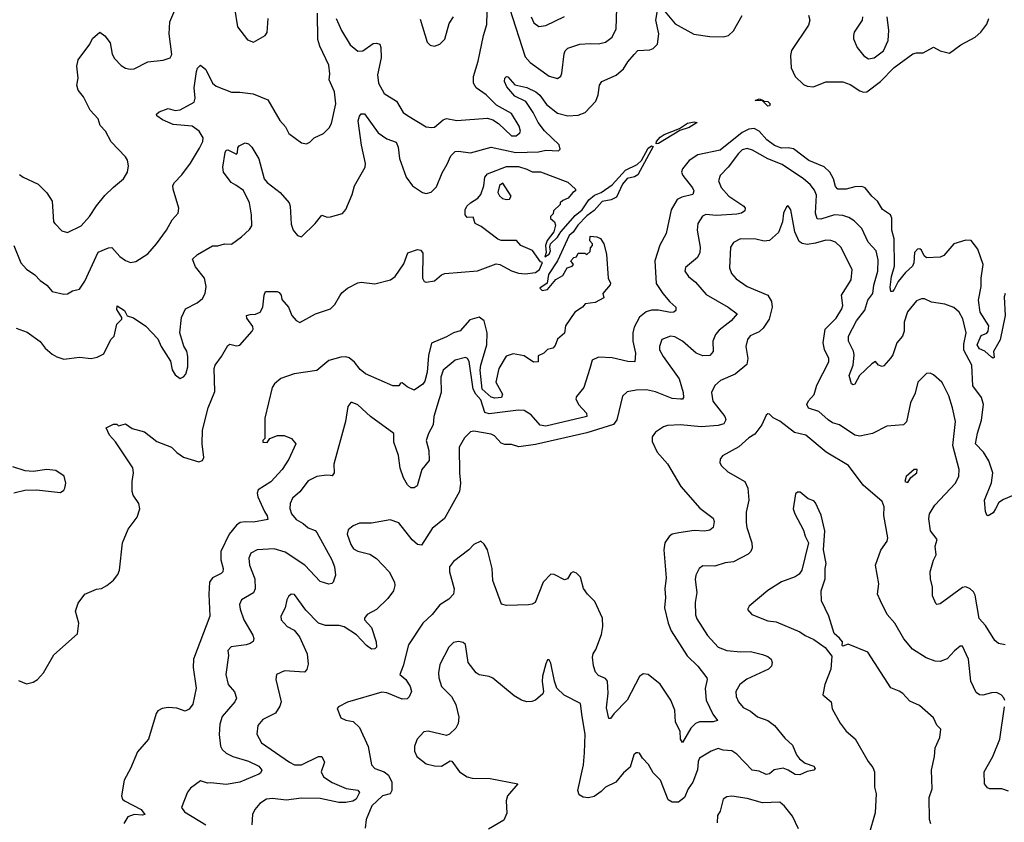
# Model space of a CAD drawing. Extents: x 2133461 to 2293071, y 753526 to 916327.
# Tile 267 of 459: x 2216776 to 2222540, y 854149 to 858847. Entities that reach past the tile are written whole.
import ezdxf

# ---------------------------------------------------------------- set-up
doc = ezdxf.new("R2010")
doc.units = 0

msp = doc.modelspace()

# ---------------------------------------------------------------- linework, layer by layer
at = {"layer": '0CON10XD'}
for points in [[(2216741.1, 857525), (2216783.2, 857423.2), (2216815, 857388), (2216864.3, 857354.3), (2216895, 857321.2), (2216935, 857293.3), (2216965, 857256.7), (2217035, 857241.2), (2217055, 857243.3), (2217085, 857261.2), (2217125, 857270), (2217156.7, 857316.7), (2217235, 857487.1), (2217295, 857511.4), (2217315, 857513.8), (2217361.1, 857461.1), (2217395, 857437.5), (2217425, 857425.6), (2217455, 857431.4), (2217525, 857476.7), (2217576.7, 857535), (2217634.3, 857615), (2217668, 857675), (2217702.5, 857715), (2217706.9, 857745), (2217674.4, 857854.4), (2217672.9, 857877.1), (2217681.2, 857895), (2217725, 857940), (2217775, 858008), (2217828.1, 858095), (2217847.1, 858135), (2217850, 858155), (2217825.5, 858195), (2217785.6, 858225), (2217674.7, 858234.7), (2217611.8, 858261.8), (2217579.2, 858285), (2217577.5, 858295), (2217591.5, 858308.5), (2217645, 858327.3), (2217685, 858316.5), (2217715, 858320), (2217798, 858365), (2217802.9, 858387.1), (2217797.6, 858447.6), (2217810.5, 858545), (2217816.5, 858563.5), (2217835, 858582), (2217865.3, 858555.3), (2217904.5, 858475), (2217925, 858459.1), (2218015, 858422.7), (2218065, 858423.5), (2218142.7, 858412.7), (2218227.6, 858377.6), (2218298.3, 858258.3), (2218330.9, 858220.9), (2218350.9, 858180.9), (2218425, 858126.2), (2218455, 858120), (2218475, 858130), (2218500, 858155), (2218555, 858181.2), (2218587.5, 858215), (2218600.6, 858239.4), (2218626.9, 858355), (2218619.5, 858425), (2218588.2, 858495), (2218590.8, 858530.8), (2218585, 858582), (2218532.1, 858692.1), (2218521.7, 858731.7), (2218520, 858885)], [(2216775, 857940.8), (2216795, 857925.8), (2216884.4, 857884.4), (2216935, 857833.3), (2216966.2, 857785), (2216974, 857665), (2216981.2, 857655), (2217022.1, 857612.1), (2217055, 857602), (2217135, 857641.4), (2217184.2, 857695), (2217225, 857757.5), (2217275, 857817.5), (2217325, 857868), (2217384.3, 857915.7), (2217407.5, 857955), (2217412.3, 857992.3), (2217406, 858025), (2217394.2, 858044.2), (2217311.7, 858131.7), (2217277.5, 858195), (2217247.3, 858227.3), (2217235, 858266.2), (2217187.9, 858317.9), (2217148.8, 858395), (2217117.5, 858435), (2217110, 858465), (2217117.5, 858505), (2217110, 858575), (2217118.3, 858611.7), (2217186.6, 858703.4), (2217201.7, 858738.3), (2217245, 858773.8), (2217275, 858752), (2217305, 858711.2), (2217317.8, 858645), (2217330.2, 858620.2), (2217369.8, 858579.8), (2217395, 858564.5), (2217421.7, 858558.3), (2217445, 858560.6), (2217525, 858601.4), (2217615, 858610), (2217645, 858620), (2217655.7, 858624.3), (2217665.6, 858644.4), (2217651.1, 858765), (2217654.6, 858835), (2217695, 858930.8)], [(2218040.6, 857879.4), (2218013.8, 857895), (2217968, 857955), (2217965.7, 857985), (2217979.4, 858070.6), (2217985, 858083.3), (2217995, 858086), (2218045, 858060), (2218051.2, 858068.8), (2218052.5, 858097.5), (2218060.8, 858109.2), (2218095, 858126.2), (2218115, 858120.8), (2218135, 858102), (2218175, 858033.1), (2218206.6, 857915), (2218224.1, 857894.1), (2218301.1, 857835), (2218352.5, 857775), (2218358.9, 857755), (2218365, 857650), (2218375.8, 857615), (2218401.2, 857585), (2218425, 857576.2), (2218506.2, 857655), (2218545, 857703.3), (2218575, 857691.2), (2218595, 857694), (2218665, 857713.3), (2218684.1, 857735.9), (2218722.5, 857825), (2218736, 857875), (2218798, 857985), (2218799.2, 858005), (2218776.2, 858113.8), (2218757.8, 858255), (2218765, 858282.9), (2218775, 858295.7), (2218795, 858296.7), (2218875, 858185.3), (2218925, 858150), (2218980.4, 858130.4), (2218991.5, 858101.5), (2218998.2, 858035), (2219039.1, 857925), (2219076.2, 857875), (2219134.4, 857835), (2219155, 857830.4), (2219185, 857837.5), (2219215, 857868.1), (2219248.3, 857951.7), (2219278.8, 858001.2), (2219299.7, 858050.3), (2219325, 858076.2), (2219345, 858078.4), (2219415, 858068), (2219535, 858100.4), (2219680.8, 858070.8), (2219813.8, 858073.8), (2219855, 858084.2), (2219929.6, 858080.4), (2219939.5, 858090.5), (2219934.5, 858115), (2219847.1, 858197.1), (2219811.8, 858245), (2219780.9, 858305), (2219738.3, 858368.3), (2219675, 858400.5), (2219628.2, 858455), (2219613.4, 858485), (2219615.8, 858505), (2219625, 858514.2), (2219632.5, 858512.5), (2219675, 858466.7), (2219745, 858450), (2219797.1, 858425), (2219820.5, 858405), (2219860.5, 858350.5), (2219925, 858300), (2219985, 858285.5), (2220045, 858288.9), (2220085.4, 858304.6), (2220148.7, 858371.3), (2220163, 858407), (2220170, 858465), (2220183.7, 858486.3), (2220267.1, 858522.9), (2220310.2, 858559.8), (2220335, 858600.8), (2220373, 858643), (2220395, 858667.1), (2220465, 858671.9), (2220485, 858678.6), (2220510, 858705), (2220516.9, 858765), (2220499.5, 858845), (2220509.5, 858900.5)], [(2218033.5, 858915), (2218050, 858805), (2218109.5, 858729.5), (2218145, 858716.7), (2218212.5, 858755), (2218225, 858772.5), (2218230, 858855)], [(2218628.9, 858855), (2218658.9, 858785), (2218710.3, 858700.3), (2218755, 858663.1), (2218785, 858665.4), (2218845, 858707.5), (2218865, 858710.6), (2218884.3, 858704.3), (2218890.8, 858685), (2218892.7, 858625), (2218870.9, 858525), (2218875.3, 858475.3), (2218910, 858415), (2218980.9, 858370.9), (2219020, 858305), (2219045.8, 858285.8), (2219155, 858221.2), (2219186.1, 858216.1), (2219205, 858219.2), (2219255, 858260.8), (2219275, 858269.2), (2219335, 858258), (2219515, 858270.8), (2219545, 858261.8), (2219579.1, 858239.1), (2219655, 858168.2), (2219682.2, 858167.8), (2219704, 858185), (2219706.9, 858195), (2219699.1, 858225), (2219655, 858298.9), (2219566.6, 858346.6), (2219507.5, 858407.5), (2219448.6, 858448.6), (2219433.3, 858475), (2219432.7, 858515), (2219460, 858605), (2219490.9, 858755), (2219510.7, 858819.3), (2219511.8, 858891.8)], [(2219642.2, 858915), (2219735, 858630), (2219765, 858597.3), (2219875, 858516.9), (2219925, 858504), (2219943, 858517), (2219950, 858535), (2219963.1, 858646.9), (2219969.5, 858665), (2219985, 858681.1), (2220055, 858704.5), (2220115, 858707.3), (2220165, 858705.6), (2220205, 858715.7), (2220244.5, 858745.5), (2220266.7, 858793.3), (2220272.2, 858915)], [(2220545, 858905.6), (2220613.6, 858823.6), (2220722, 858762), (2220815, 858750), (2220895, 858747.5), (2220925, 858755.7), (2220955, 858782), (2221005, 858872)], [(2219120, 858850), (2219162, 858715), (2219178.8, 858698.8), (2219205, 858692), (2219235, 858703.8), (2219265, 858733.3), (2219290, 858825), (2219314.4, 858865)], [(2219769.3, 858865), (2219785, 858830), (2219815, 858807.1), (2219855, 858814.4), (2219965, 858865.6)], [(2221393, 858873), (2221402, 858845), (2221393.5, 858815), (2221295, 858668), (2221288.2, 858638.2), (2221291.9, 858565), (2221315, 858514.3), (2221365, 858468.1), (2221385, 858457.5), (2221423.3, 858455), (2221494.6, 858484.6), (2221595, 858482.9), (2221637.3, 858467.3), (2221695, 858431.5), (2221715, 858424), (2221735, 858426), (2221815, 858486.5), (2221895, 858568.2), (2222005, 858646.9), (2222025, 858654.4), (2222065, 858654.3), (2222125, 858687.1), (2222165, 858664.3), (2222219.3, 858650.7), (2222285, 858700.8), (2222369.2, 858745), (2222402, 858775), (2222438.3, 858821.7), (2222450, 858855)], [(2221710, 858865), (2221707.1, 858845), (2221661.2, 858775), (2221656.7, 858755), (2221657.5, 858735), (2221679.2, 858685), (2221718, 858635), (2221745, 858619.2), (2221778.8, 858625), (2221832.5, 858665), (2221859.4, 858725), (2221864.4, 858785), (2221853.6, 858865)], [(2221155, 858341.2), (2221125, 858372.5), (2221081.2, 858375), (2221105, 858383.3), (2221130, 858375), (2221130, 858370), (2221155, 858368.1), (2221170, 858355), (2221165, 858343.8), (2221155, 858341.2)], [(2220501.4, 858121.4), (2220504.4, 858135), (2220525, 858159.4), (2220548, 858175), (2220638.6, 858211.4), (2220685, 858242.2), (2220725, 858248.9), (2220742.5, 858245), (2220695, 858215.6), (2220640.3, 858199.7), (2220515, 858123.5), (2220501.4, 858121.4)], [(2221882.2, 857685), (2221872.9, 857705), (2221826.1, 857736.1), (2221796.9, 857785), (2221763.7, 857813.7), (2221725, 857863.6), (2221705, 857870.4), (2221665, 857868.9), (2221614.7, 857855.3), (2221565, 857855.6), (2221551.4, 857871.4), (2221539.7, 857915), (2221519.3, 857955), (2221485.8, 857985.8), (2221395, 858024.1), (2221305, 858090.6), (2221275, 858097.2), (2221235, 858095.3), (2221195, 858110.4), (2221149.3, 858145), (2221104.5, 858195), (2221075, 858210.6), (2221045, 858206.7), (2221005, 858186.2), (2220877, 858083), (2220745, 858055.5), (2220695, 858022.5), (2220655.5, 857975), (2220649.5, 857955), (2220657.3, 857935), (2220713.6, 857863.6), (2220721.8, 857845), (2220715.6, 857825), (2220651.9, 857808.1), (2220625.4, 857794.6), (2220588.9, 857735), (2220559.4, 857595), (2220523.1, 857526.9), (2220494, 857436), (2220502.7, 857302.7), (2220540.6, 857245), (2220582.5, 857195), (2220617.1, 857165), (2220617.5, 857145), (2220605, 857134.4), (2220586.5, 857133.5), (2220515, 857147.2), (2220475, 857148), (2220443.1, 857136.9), (2220404, 857106), (2220373.2, 857046.8), (2220365.3, 857015), (2220364.7, 856965), (2220380, 856895), (2220376, 856844), (2220335, 856845.7), (2220245, 856867.2), (2220165, 856871.8), (2220127.5, 856855), (2220113.5, 856805), (2220078.6, 856695), (2220035, 856640.8), (2220031.4, 856628.6), (2220047.7, 856595), (2220094.6, 856545), (2220095.4, 856525), (2219855, 856468.6), (2219822.9, 856472.9), (2219770, 856535), (2219729.5, 856559.5), (2219695, 856560.8), (2219525, 856541), (2219498, 856548), (2219475, 856621.4), (2219445.2, 856655.2), (2219430.5, 856685), (2219406.4, 856846.4), (2219397.8, 856865), (2219385, 856870.9), (2219324.3, 856855), (2219255.4, 856795), (2219242, 856755), (2219242.5, 856665), (2219231.8, 856628.2), (2219200, 856525), (2219196.1, 856475), (2219168.9, 856425), (2219156.2, 856385), (2219171.5, 856325), (2219173.1, 856266.9), (2219130, 856215), (2219102, 856118), (2219085, 856106.7), (2219065, 856106.2), (2219046.2, 856125), (2219023.1, 856165), (2219002.4, 856222.4), (2218993.4, 856296.6), (2218965.5, 856375), (2218966.2, 856425), (2218829.2, 856525), (2218755, 856592.5), (2218723, 856607), (2218713.6, 856606.4), (2218695.9, 856584.1), (2218682.2, 856495), (2218614.5, 856245.5), (2218616, 856194), (2218605, 856177.5), (2218595, 856178.8), (2218571.2, 856181.2), (2218515, 856172.7), (2218465, 856147.8), (2218415, 856084.4), (2218373.5, 856046.5), (2218359.2, 856015), (2218356.7, 855986.7), (2218366.2, 855955), (2218395, 855920.9), (2218435, 855899.2), (2218465, 855873.8), (2218505, 855857.9), (2218515, 855845.7), (2218603.5, 855685), (2218617.8, 855645), (2218624.4, 855595), (2218610.8, 855555), (2218603.1, 855546.9), (2218585, 855542.9), (2218535, 855559.4), (2218444.7, 855654.7), (2218330.7, 855730.7), (2218265, 855749.5), (2218165.6, 855744.4), (2218128.8, 855725), (2218116.9, 855695), (2218120.5, 855655), (2218151.5, 855575), (2218154.4, 855515), (2218145, 855492.9), (2218075, 855450.6), (2218062.7, 855425), (2218066.3, 855396.3), (2218087.3, 855335), (2218140, 855245), (2218145.6, 855225), (2218141.8, 855208.2), (2218125, 855195.5), (2218101.3, 855188.7), (2218013.6, 855176.4), (2217993.8, 855155), (2217998, 855125), (2217981.5, 855015), (2217995.7, 854955), (2218033.2, 854913.2), (2218044.3, 854875), (2218034.4, 854855), (2217961.3, 854768.7), (2217947.4, 854722.6), (2217943, 854663), (2217950.9, 854595), (2217961.5, 854575), (2217983.6, 854553.6), (2218023.7, 854533.6), (2218115, 854507.3), (2218175, 854476.9), (2218193.1, 854455), (2218185, 854437.5), (2218175, 854430.9), (2218065, 854384.6), (2217985, 854370.5), (2217895, 854380), (2217875, 854378.6), (2217835, 854392.2), (2217775, 854348.4), (2217758.4, 854325), (2217722.2, 854235), (2217741.2, 854211.2), (2217865, 854134.5)], [(2217225, 855514.4), (2217255, 855518.1), (2217286, 855535), (2217325, 855567.1), (2217350.6, 855599.4), (2217359.1, 855625), (2217376.7, 855785), (2217410, 855865), (2217463.1, 855935), (2217478.9, 855985), (2217473.1, 856015), (2217440, 856065), (2217434.4, 856085), (2217434.5, 856145), (2217442.5, 856195), (2217437.8, 856225), (2217337.1, 856377.1), (2217300.6, 856415), (2217282.5, 856457.5), (2217325, 856480), (2217345, 856480), (2217355, 856470), (2217395, 856482.5), (2217434.1, 856454.1), (2217505.7, 856435.7), (2217578.8, 856378.8), (2217665, 856345.6), (2217695, 856314), (2217735, 856286.2), (2217825, 856258.8), (2217845, 856266.7), (2217852.9, 856285), (2217844.8, 856364.8), (2217846, 856445), (2217878.8, 856575), (2217918.6, 856671.4), (2217914.7, 856805), (2217919.3, 856825), (2217957.7, 856875), (2217995, 856940.8), (2218005, 856948.1), (2218045, 856937.8), (2218065, 856941.2), (2218137.1, 857025), (2218142.9, 857035), (2218140.9, 857050.9), (2218105, 857100), (2218104, 857115), (2218125, 857122.5), (2218156.7, 857123.3), (2218184.3, 857135.7), (2218198.6, 857165), (2218206, 857235), (2218215, 857256.7), (2218283, 857257), (2218295, 857250), (2218305.8, 857235), (2218310.3, 857210.3), (2218348.5, 857165), (2218369.4, 857115), (2218395, 857085.7), (2218415, 857074.5), (2218507.5, 857125), (2218595.3, 857154.7), (2218620.1, 857179.9), (2218649.5, 857230.5), (2218660.7, 857249.3), (2218695, 857275.5), (2218755, 857306.7), (2218775, 857310.6), (2218855, 857302), (2218946.1, 857323.9), (2218973.3, 857345), (2219025, 857418.8), (2219047.9, 857482.1), (2219105, 857502.5), (2219125, 857497.5), (2219135, 857480), (2219133.1, 857335), (2219143.8, 857315), (2219155, 857310.8), (2219205, 857318.6), (2219245, 857353.8), (2219265, 857362.2), (2219455, 857377.6), (2219565, 857418.5), (2219586, 857415), (2219655, 857376.7), (2219695, 857363.8), (2219735, 857359.2), (2219795, 857366.7), (2219818, 857385), (2219837, 857427), (2219825, 857430), (2219776.9, 857496.9), (2219708.8, 857525), (2219683.9, 857553.9), (2219595.3, 857554.7), (2219575, 857561.8), (2219477.5, 857637.5), (2219441.2, 857655), (2219431.2, 857691.2), (2219395, 857690), (2219382.9, 857705), (2219384.2, 857735), (2219394.2, 857755.8), (2219415, 857776), (2219458.1, 857801.9), (2219476.2, 857825), (2219493.3, 857875), (2219498.8, 857925), (2219513.8, 857945), (2219625, 857987.5), (2219695, 857987.5), (2219745, 857972.9), (2219775, 857956.7), (2219825, 857957.5), (2219985, 857896.2), (2220030, 857855), (2220030, 857845), (2220013.6, 857836.4), (2219986.4, 857803.6), (2219955, 857790), (2219940, 857775), (2219940, 857765), (2219901.7, 857728.3), (2219898.3, 857711.7), (2219882.5, 857695), (2219883.6, 857683.6), (2219907.5, 857665), (2219912.5, 857645), (2219902.5, 857605), (2219863.3, 857555), (2219853.9, 857526.1), (2219857.5, 857485), (2219850, 857460), (2219875.8, 857475), (2219883.3, 857495), (2219878.8, 857515), (2219882.5, 857535), (2219925, 857574.3), (2219942.9, 857605), (2220028.1, 857701.9), (2220068.9, 857735), (2220107.6, 857792.4), (2220140.2, 857819.8), (2220180, 857835), (2220245, 857880.4), (2220322.6, 857967.4), (2220389.9, 858000.1), (2220416.3, 858023.7), (2220455.8, 858095), (2220475, 858109.2), (2220483.3, 858105), (2220395, 857939.5), (2220375, 857927.5), (2220331.9, 857918.1), (2220304.4, 857885), (2220270.5, 857809.5), (2220238, 857792), (2220185, 857784), (2220139.5, 857730.5), (2220095, 857700), (2220042.5, 857645), (2220016.4, 857603.6), (2219991.8, 857585), (2219925, 857436.2), (2219871.4, 857355), (2219864.3, 857305.7), (2219820, 857275), (2219835, 857262.5), (2219865, 857267.5), (2219913.6, 857326.4), (2219955, 857350), (2219980, 857395), (2220010, 857405), (2220017.5, 857415), (2220002.5, 857435), (2220020, 857455), (2220035, 857460), (2220045, 857480), (2220085, 857480), (2220095, 857472.5), (2220115, 857490), (2220118.3, 857511.7), (2220130, 857525), (2220130, 857535), (2220113, 857553), (2220115, 857580), (2220153.9, 857576.1), (2220175, 857565.8), (2220196.2, 857535), (2220211.2, 857475), (2220220, 857335), (2220233.8, 857305), (2220233.3, 857295), (2220190, 857245), (2220195, 857220), (2220145, 857192), (2220086.4, 857183.6), (2220070, 857165), (2220026, 857135), (2219971.4, 857055), (2219965, 857012.5), (2219925, 856977.5), (2219910.7, 856939.3), (2219897.5, 856925), (2219865, 856916.2), (2219844.1, 856895.9), (2219810.7, 856879.3), (2219810, 856845), (2219783, 856843), (2219728.8, 856878.8), (2219665, 856890.9), (2219622.8, 856877.2), (2219580, 856805), (2219562.5, 856725), (2219602.5, 856655), (2219596.7, 856635), (2219557.7, 856632.3), (2219535, 856637.5), (2219482.8, 856685), (2219471.9, 856795), (2219475.5, 856825.5), (2219510, 856945), (2219511.8, 857015), (2219495, 857084), (2219465, 857106.2), (2219410, 857090), (2219355, 857025.8), (2219315, 857014.4), (2219275, 856990.5), (2219187, 856953), (2219168.2, 856881.8), (2219160.2, 856785), (2219148.2, 856731.8), (2219135, 856714.4), (2219085, 856678.8), (2219045, 856697.5), (2219015, 856722.5), (2219005, 856720), (2218995, 856703.3), (2218960, 856705), (2218799.2, 856775), (2218769.8, 856799.8), (2218735, 856842.1), (2218705, 856867.3), (2218685, 856873.5), (2218655, 856871.6), (2218585, 856853.3), (2218515, 856794.3), (2218382.5, 856775), (2218305, 856748), (2218266.7, 856715), (2218253.3, 856695), (2218210, 856515), (2218210, 856395), (2218200, 856385), (2218200, 856375), (2218225, 856372.5), (2218240, 856395), (2218285, 856413.3), (2218323, 856413), (2218367.5, 856395), (2218392.5, 856365), (2218350.6, 856275), (2218312.9, 856215), (2218245, 856141.4), (2218171.4, 856095), (2218166.7, 856075), (2218170, 856055), (2218208.2, 855968.2), (2218225, 855943.8), (2218228.5, 855921.5), (2218144, 855906), (2218095, 855907.8), (2218066.6, 855903.4), (2218045, 855888.4), (2218002.7, 855835), (2217952.9, 855735), (2217952.5, 855685), (2217966.3, 855635), (2217964.3, 855615.7), (2217955.3, 855604.8), (2217905, 855580.6), (2217886.5, 855555), (2217882.9, 855485), (2217889.4, 855355), (2217793.2, 855105), (2217791.5, 855055), (2217808.5, 854935), (2217788.5, 854841.5), (2217768.3, 854811.7), (2217745, 854800.5), (2217695, 854817.7), (2217645, 854820.9), (2217610, 854815), (2217585, 854802.5), (2217575, 854786.7), (2217530.4, 854635), (2217465, 854561.4), (2217425, 854463.3), (2217387.5, 854395), (2217371.2, 854305), (2217378, 854285), (2217389.2, 854275), (2217486.7, 854225), (2217509.2, 854195), (2217495, 854190.5), (2217445, 854195.5), (2217409.1, 854180.9), (2217385, 854142.5)], [(2222595, 856064.4), (2222535, 856039.6), (2222508.7, 856021.3), (2222488.8, 855985), (2222475, 855960.8), (2222445, 855942.5), (2222436.7, 855946.7), (2222429.2, 855969.2), (2222423.5, 856035), (2222465.9, 856135.9), (2222472, 856195), (2222448.6, 856265), (2222418.1, 856315), (2222370.4, 856365), (2222382.4, 856427.6), (2222406.8, 856503.2), (2222418.1, 856595), (2222406.1, 856635), (2222355.8, 856705), (2222349.5, 856825), (2222302.9, 856912.8), (2222302.2, 856947.8), (2222316.2, 857015), (2222296.2, 857096.2), (2222275.6, 857135.6), (2222245, 857162.5), (2222191.9, 857181.9), (2222114.1, 857194.1), (2222072.6, 857212.6), (2222055, 857213.3), (2222025, 857202.5), (2221972.6, 857137.4), (2221954, 857076), (2221952.7, 857025), (2221944.6, 856995.4), (2221910, 856955), (2221886.7, 856885), (2221875, 856867.5), (2221835, 856822), (2221825, 856818), (2221802.5, 856825), (2221786.1, 856846.1), (2221765, 856833.8), (2221693.1, 856765), (2221665, 856713.5), (2221655, 856710), (2221645, 856715.6), (2221632.4, 856765), (2221655.3, 856825), (2221661.8, 856885), (2221657.1, 856907.1), (2221628.5, 856965), (2221627.5, 856995), (2221673.9, 857085), (2221722.5, 857147.5), (2221740, 857205), (2221770, 857245), (2221776.2, 857293.8), (2221799.7, 857375), (2221801.7, 857441.7), (2221789.3, 857495), (2221743.8, 857545), (2221705, 857624.2), (2221660.2, 857670.2), (2221630.2, 857690.2), (2221595, 857701.2), (2221545.4, 857705.4), (2221465, 857678.8), (2221445, 857682.5), (2221434.2, 857715), (2221440.6, 857820.6), (2221428.7, 857848.7), (2221403, 857883), (2221364.6, 857915), (2221238.9, 857998.9), (2221155, 858032.9), (2221065, 858083.8), (2221034, 858094), (2221005.6, 858085), (2220983.4, 858065), (2220923.9, 857985), (2220877.3, 857935), (2220866.5, 857905), (2220882.5, 857865), (2220926.7, 857815), (2221015.9, 857755.9), (2221023.1, 857745), (2221020.5, 857729.5), (2221002, 857715), (2220975, 857708.7), (2220855, 857701.4), (2220792.2, 857707.8), (2220773.1, 857696.9), (2220746.3, 857653.7), (2220741.8, 857615), (2220760, 857515), (2220758.2, 857485), (2220743.1, 857455), (2220673.8, 857396.2), (2220670, 857375), (2220691.4, 857345), (2220731.9, 857311.9), (2220795, 857239.5), (2220924.2, 857165), (2220975.8, 857125), (2220941.1, 857085), (2220869.9, 857030.1), (2220848.9, 857005), (2220834.5, 856965), (2220835.6, 856905), (2220815, 856881.4), (2220775, 856879.1), (2220735, 856896.2), (2220656.7, 856965), (2220611.7, 856991.7), (2220585, 856993.9), (2220534, 856975), (2220521.2, 856935), (2220521.8, 856915), (2220542.7, 856875), (2220637.1, 856745), (2220660.4, 856665), (2220662.5, 856635), (2220655, 856626), (2220645, 856625.6), (2220595, 856630), (2220498.5, 856668.5), (2220445, 856680), (2220385, 856678.8), (2220331.2, 856668.8), (2220305, 856643.3), (2220271.5, 856505), (2220252.5, 856477.5), (2220095, 856429), (2219795, 856360.8), (2219698, 856348), (2219655, 856360.6), (2219615, 856360), (2219595, 856368.2), (2219555, 856411.3), (2219535, 856421.3), (2219435, 856438.9), (2219415, 856435.7), (2219379.4, 856400.6), (2219348.1, 856345), (2219350, 856195), (2219356.4, 856135), (2219350, 856085), (2219261.7, 855928.3), (2219190.9, 855869.1), (2219127.7, 855772.3), (2219104.6, 855774.6), (2219072.4, 855802.4), (2218995, 855901.2), (2218945, 855919.2), (2218835, 855900.4), (2218765, 855900.4), (2218727.5, 855885), (2218699.1, 855860.9), (2218692.7, 855835), (2218714.6, 855775), (2218730.4, 855750.4), (2218755, 855735.4), (2218825, 855719.1), (2218865, 855693.3), (2218939.5, 855615), (2218970, 855555), (2218971.4, 855535), (2218963.1, 855505), (2218931.1, 855458.9), (2218865.4, 855394.6), (2218810.6, 855365), (2218794.5, 855345), (2218793.8, 855333.8), (2218835, 855290), (2218862.9, 855205), (2218863.8, 855175), (2218855, 855163.8), (2218835, 855162.5), (2218805, 855184.5), (2218746.7, 855246.7), (2218675, 855292.7), (2218645, 855301.8), (2218565, 855301.1), (2218525.3, 855315.3), (2218451.7, 855391.7), (2218385, 855482.5), (2218365.9, 855484.1), (2218349.1, 855470.9), (2218338.8, 855451.2), (2218329.1, 855405), (2218304.4, 855355), (2218305.6, 855335), (2218341.4, 855295), (2218383.2, 855273.2), (2218413.6, 855235), (2218457.7, 855135), (2218464.5, 855075), (2218457.1, 855042.9), (2218442.2, 855027.8), (2218325, 855035.6), (2218280, 855015), (2218274.4, 854985), (2218306.9, 854855)], [(2216755, 857040.8), (2216819.1, 857019.1), (2216895, 856964.2), (2216925.5, 856925.5), (2216965, 856890), (2216993.2, 856873.2), (2217035, 856860.6), (2217125, 856871.9), (2217195, 856864), (2217228.8, 856871.2), (2217268.3, 856891.7), (2217310, 856975), (2217328.8, 856995), (2217344.2, 857065), (2217373.3, 857095), (2217373.3, 857105), (2217345, 857150), (2217347, 857173), (2217390, 857145), (2217404.1, 857114.1), (2217442.8, 857102.8), (2217515, 857052.5), (2217585, 856978.8), (2217604.5, 856934.5), (2217659.1, 856849.1), (2217668.7, 856798.7), (2217685, 856768.8), (2217715, 856748), (2217735, 856756.2), (2217747.4, 856772.6), (2217760, 856815), (2217760.5, 856875), (2217755, 856907.5), (2217736.1, 856936.1), (2217712.5, 857015), (2217722.5, 857105), (2217745.5, 857154.5), (2217815, 857190.8), (2217845.4, 857214.6), (2217860.6, 857245), (2217867.8, 857285), (2217858.1, 857335), (2217805, 857400), (2217787.5, 857445), (2217817, 857473), (2217905, 857524), (2217935, 857524), (2217975, 857536.2), (2218015, 857532.5), (2218075, 857576.2), (2218121.7, 857618.3), (2218135, 857640), (2218133.3, 857705), (2218120.9, 857775), (2218085, 857848.2), (2218040.6, 857879.4)], [(2219625, 857794.2), (2219643.6, 857796.4), (2219653.3, 857815), (2219605, 857890), (2219583.8, 857876.2), (2219575.8, 857835), (2219585.5, 857815.5), (2219601.5, 857801.5), (2219625, 857794.2)], [(2222545, 855188.6), (2222505, 855196), (2222485, 855214), (2222430.2, 855300.2), (2222392.6, 855342.6), (2222368.7, 855478.7), (2222358.7, 855498.7), (2222340.8, 855515), (2222315, 855527.8), (2222295, 855524.4), (2222165, 855428), (2222145, 855423.8), (2222139.5, 855429.5), (2222120, 855475), (2222119.4, 855525), (2222107.5, 855575), (2222105.7, 855615), (2222125.9, 855684.1), (2222141.2, 855715), (2222136, 855765), (2222146.2, 855805), (2222108, 855855), (2222097.5, 855925), (2222102.5, 855955), (2222133.1, 856005), (2222255, 856134.2), (2222272.9, 856175), (2222275.4, 856215), (2222238.4, 856355), (2222253.5, 856495), (2222236.4, 856575), (2222214.6, 856644.6), (2222182.8, 856712.8), (2222175, 856726), (2222125, 856768), (2222105, 856778), (2222085, 856776.7), (2222034.3, 856725), (2222018.7, 856661.3), (2221990, 856605), (2221967.2, 856492.8), (2221950, 856475), (2221852.5, 856467.5), (2221767.5, 856425), (2221695, 856410), (2221665, 856416.2), (2221575.7, 856475), (2221535, 856488.2), (2221507.8, 856505), (2221455, 856554.4), (2221393.2, 856573.2), (2221383.1, 856595), (2221392.9, 856617.1), (2221426, 856654), (2221442.6, 856707.4), (2221513.1, 856845), (2221511.9, 856865), (2221487, 856917), (2221479.3, 856955), (2221492, 857035), (2221555, 857099.6), (2221589.2, 857155), (2221595.4, 857175), (2221586.4, 857235), (2221642.5, 857325), (2221649.5, 857385), (2221582.5, 857515), (2221552.5, 857545), (2221525, 857555.4), (2221495, 857557.3), (2221435, 857538.7), (2221385, 857531.2), (2221356.7, 857536.7), (2221338.5, 857548.5), (2221313.3, 857605), (2221290, 857735), (2221275, 857757.5), (2221265, 857752.5), (2221248, 857715), (2221241.4, 857665), (2221218.3, 857601.7), (2221165.4, 857554.6), (2221135, 857551.5), (2221085, 857561.8), (2220995.6, 857564.4), (2220955, 857544), (2220937.5, 857515), (2220931.5, 857395), (2220942, 857362), (2220970.8, 857330.8), (2221035, 857285.5), (2221155, 857234.4), (2221177.4, 857197.4), (2221180.4, 857165), (2221163.5, 857095), (2221128.1, 857041.9), (2221105, 857021.1), (2221052.9, 856997.1), (2221036.9, 856975), (2221026.9, 856935), (2221039.1, 856865), (2221031.7, 856828.3), (2220965, 856772.9), (2220879.2, 856735), (2220845, 856705.7), (2220826.5, 856665), (2220833.3, 856615), (2220903.3, 856525), (2220910.6, 856505), (2220897.6, 856482.4), (2220865, 856471.3), (2220765, 856463.2), (2220645, 856475.4), (2220567.6, 856472.4), (2220545.5, 856464.5), (2220497.8, 856432.2), (2220478.1, 856405), (2220478.7, 856378.7), (2220506.9, 856315), (2220567.6, 856247.6), (2220645.5, 856115), (2220757.5, 855987.5), (2220835, 855930), (2220840.5, 855910.5), (2220835.6, 855874.4), (2220815, 855858.9), (2220785, 855853.8), (2220725, 855857.9), (2220635, 855844.5), (2220594.5, 855835.5), (2220577.2, 855822.8), (2220553.3, 855785), (2220546.4, 855745), (2220559.5, 855580.5), (2220551.8, 855515), (2220556.8, 855465), (2220551.1, 855405), (2220572.3, 855315), (2220590.4, 855270.4), (2220683.7, 855123.6), (2220745, 855062.9), (2220798, 854995), (2220800.8, 854985), (2220788, 854932), (2220794.4, 854865), (2220832.9, 854782.9), (2220861.2, 854745), (2220835, 854736.9), (2220755, 854736.5), (2220732.4, 854727.6), (2220705, 854700), (2220655, 854616), (2220644, 854635), (2220643.1, 854683.1), (2220614.5, 854734.5), (2220611.8, 854805), (2220588.5, 854865), (2220525, 854956.9), (2220455, 855014.4), (2220425, 855017.8)], [(2222544.6, 857245), (2222539.6, 857225), (2222545.4, 857115), (2222515, 856973.3), (2222477.5, 856905), (2222480, 856870), (2222475, 856866.7), (2222465, 856872.5), (2222425, 856906.2), (2222395, 856920), (2222380.8, 856945), (2222405, 856998.5), (2222436.7, 857013.3), (2222446, 857024), (2222449.3, 857055), (2222398.3, 857135), (2222388.4, 857205), (2222404.4, 857285), (2222404.8, 857335.2), (2222416.2, 857415), (2222385.6, 857505), (2222345, 857555.5), (2222315, 857556), (2222243.9, 857536.1), (2222185, 857467.5), (2222165, 857457.1), (2222085, 857453.8), (2222071.2, 857465), (2222055, 857498.8), (2222045, 857505.8), (2222031.2, 857505), (2222014.5, 857485), (2222010.7, 857425), (2222001.6, 857405), (2221961.5, 857368.5), (2221918.2, 857315), (2221895, 857267.1), (2221885, 857256), (2221875, 857256.7), (2221871.9, 857281.9), (2221880, 857345), (2221896.3, 857405), (2221895.3, 857565), (2221881.1, 857615), (2221882.2, 857685)], [(2222542.7, 854862.7), (2222537.8, 854877.8), (2222521.2, 854895), (2222495, 854908.6), (2222465, 854907.8), (2222415, 854893.1), (2222395, 854895.6), (2222375, 854908.6), (2222344.5, 854975), (2222330.6, 855105), (2222295, 855180), (2222280.8, 855179.2), (2222247.6, 855152.4), (2222205, 855105.8), (2222165, 855090), (2222135, 855092.5), (2222081.9, 855111.9), (2222003.4, 855163.4), (2221952.3, 855222.3), (2221898.5, 855315), (2221854.7, 855364.7), (2221814.7, 855444.7), (2221798.2, 855485), (2221805.7, 855545), (2221785.7, 855655), (2221817.4, 855742.6), (2221853.8, 855795), (2221858.6, 855815), (2221833.8, 855945), (2221836, 855995), (2221825, 856027.5), (2221713, 856123), (2221627.4, 856237.4), (2221496.2, 856316.2), (2221378, 856415), (2221311.9, 856431.9), (2221225, 856497.1), (2221185.9, 856515.9), (2221165, 856537.5), (2221155, 856540), (2221145, 856532.5), (2221120.8, 856475), (2221079.8, 856420.2), (2221045, 856400), (2220985, 856347.8), (2220890, 856295), (2220876.7, 856275), (2220873.9, 856253.9), (2220883.3, 856235), (2220920.9, 856200.9), (2221021.2, 856145), (2221037.5, 856105), (2221044.5, 856035), (2221029.5, 855965), (2221027.8, 855905), (2221032.2, 855875), (2221062.3, 855785), (2221063.8, 855755), (2221055.3, 855734.7), (2221040.5, 855719.5), (2220955, 855672.9), (2220905, 855667.5), (2220845, 855648.6), (2220775, 855650), (2220753.3, 855635), (2220734.2, 855595.8), (2220729.5, 855570.5), (2220739.2, 855495), (2220729.2, 855435), (2220732.7, 855362.7), (2220740.2, 855340.2), (2220801.7, 855241.7), (2220865, 855173.6), (2220915, 855154.6), (2220995, 855146.9), (2221055, 855148.5), (2221125, 855130.4), (2221155, 855119.5), (2221174.2, 855105), (2221180.8, 855085), (2221176.8, 855063.2), (2221158.8, 855045), (2221032.1, 854987.9), (2220991.1, 854955), (2220967.8, 854915), (2220970.9, 854885), (2220983.7, 854853.7), (2221011.2, 854821.2), (2221055, 854798.9), (2221095, 854766.9), (2221155.6, 854745.6), (2221194.3, 854715), (2221255, 854642.5), (2221300, 854600), (2221323.9, 854543.9), (2221341.1, 854521.1), (2221375, 854494.5), (2221425, 854477.3), (2221431.9, 854465), (2221425, 854454.6), (2221385, 854446.4), (2221343.8, 854426.2), (2221315, 854428.8), (2221274.2, 854455), (2221244.5, 854465.5), (2221193.4, 854456.6), (2221165, 854433.3), (2221145, 854429.5), (2221105, 854447.9), (2221064.2, 854455), (2220975, 854547.1), (2220945, 854568.2), (2220895, 854571.5), (2220865, 854581.1), (2220824, 854565), (2220754.6, 854525), (2220746.9, 854505), (2220744, 854456), (2220716.2, 854385), (2220689.6, 854345), (2220666.9, 854295), (2220632.7, 854267.3), (2220595, 854266.9), (2220571.3, 854281.3), (2220527.5, 854395), (2220485, 854438), (2220457.6, 854487.6), (2220422.5, 854525), (2220405, 854553.3), (2220395, 854556.7), (2220385, 854556.2), (2220371.2, 854545), (2220349.1, 854470.9), (2220311.1, 854438.9), (2220265, 854384.2), (2220204.5, 854355.5), (2220180.3, 854329.7), (2220139.1, 854300.9), (2220105, 854292.9), (2220075, 854295.8), (2220050.7, 854310.7), (2220042.5, 854335), (2220075.4, 854485), (2220082, 854555), (2220085.4, 854665.4), (2220068.1, 854768.1), (2220058.5, 854845), (2219963.8, 854893.8), (2219921.2, 854935), (2219906.2, 854975), (2219885, 855080), (2219875, 855100), (2219865, 855100), (2219855, 855077.5), (2219835.7, 855004.3), (2219833.7, 854973.7), (2219842, 854915), (2219838.3, 854901.7), (2219796.3, 854863.7), (2219774.6, 854855.4), (2219745, 854853.8), (2219713.9, 854863.9), (2219669.5, 854889.5), (2219545, 854992.2), (2219525, 855001.9), (2219465, 855013.3), (2219447.5, 855025), (2219401.9, 855085), (2219385, 855190), (2219372.5, 855202.5), (2219345, 855207.5), (2219315, 855200.8), (2219287.1, 855175), (2219235, 855073.3), (2219227.1, 855025), (2219229.2, 854995), (2219245.6, 854945), (2219304, 854885), (2219328, 854838)], [(2216741.3, 856078.7), (2216805, 856094.3), (2216875, 856095.7), (2217015, 856078.8), (2217035, 856093.3), (2217040.8, 856105), (2217045.8, 856135), (2217036.1, 856176.1), (2216987.7, 856207.7), (2216935, 856214.2), (2216855, 856202.5), (2216807.1, 856207.1), (2216735, 856230.8)], [(2221975, 856137.5), (2221993.3, 856166.7), (2222027.5, 856195), (2222030, 856215), (2222012.5, 856215), (2221965, 856172.5), (2221957.5, 856145), (2221975, 856137.5)], [(2222109.5, 854139.5), (2222102, 854165), (2222100, 854295), (2222118, 854345), (2222112.9, 854455), (2222131.4, 854535), (2222134.2, 854585), (2222162.9, 854645), (2222167.5, 854695), (2222145, 854717.5), (2222125, 854761.2), (2222043.4, 854833.4), (2221987.4, 854857.4), (2221945, 854904), (2221925, 854917.5), (2221875, 854935.8), (2221740, 855145), (2221625, 855192.5), (2221595, 855180), (2221590, 855185), (2221592.5, 855205), (2221575, 855226.7), (2221543.3, 855255), (2221512.5, 855355), (2221470.6, 855445), (2221468.6, 855505), (2221490.8, 855575), (2221491.2, 855635), (2221497.5, 855665), (2221480.8, 855745), (2221488.9, 855855), (2221467.9, 855947.9), (2221435, 856020), (2221425, 856030), (2221391.7, 856041.7), (2221345, 856082.5), (2221328.3, 856081.7), (2221317.5, 856072.5), (2221304.2, 855984.2), (2221314, 855955), (2221365, 855860), (2221373.8, 855825), (2221394, 855785), (2221353.8, 855625), (2221338.3, 855601.7), (2221315, 855586), (2221235, 855555.8), (2221155, 855505.8), (2221046.7, 855415), (2221036.7, 855395), (2221062.5, 855365), (2221155, 855328.6), (2221205, 855322.5), (2221343.3, 855265), (2221375, 855242.5), (2221425, 855220), (2221492, 855172), (2221530.7, 855120.7), (2221524.2, 855045), (2221490, 854955), (2221476.7, 854895), (2221526.7, 854855), (2221532.7, 854812.7), (2221579.5, 854729.5), (2221615, 854682.5), (2221666.8, 854636.8), (2221742.5, 854505), (2221769.7, 854469.7), (2221779.2, 854445), (2221779.2, 854355), (2221790, 854315), (2221783.8, 854205), (2221746, 854075)], [(2220425, 855017.8), (2220405, 855002), (2220332.5, 854865), (2220254, 854785), (2220235, 854756.7), (2220225, 854757.5), (2220211.4, 854818.6), (2220221.1, 854905), (2220216.4, 854975), (2220205, 854990.6), (2220165, 855008.1), (2220147.1, 855027.1), (2220134.2, 855064.2), (2220129.3, 855115), (2220132.3, 855135), (2220148.5, 855161.5), (2220182.1, 855247.9), (2220189.6, 855295), (2220187.5, 855345), (2220141.8, 855441.8), (2220099.2, 855485), (2220077, 855517), (2220058.9, 855585), (2220035, 855607.7), (2220015, 855614.5), (2220002.4, 855607.6), (2219982.5, 855575), (2219965, 855568.2), (2219905, 855600), (2219885, 855602.2), (2219840, 855555), (2219793.4, 855436.6), (2219775, 855425.3), (2219755, 855422.2), (2219625, 855417.4), (2219596.9, 855426.9), (2219545.4, 855565), (2219540.8, 855635), (2219514.5, 855745), (2219495, 855778), (2219475, 855794), (2219435, 855776), (2219405, 855744.2), (2219315, 855676), (2219292.5, 855645), (2219291.4, 855615), (2219319.4, 855515), (2219315.5, 855484.5), (2219288.8, 855455), (2219235, 855421.4), (2219190.5, 855365), (2219135.6, 855315), (2219051.3, 855188.7), (2219021.2, 855065), (2219000.9, 855015), (2219037.1, 854985), (2219062.5, 854945), (2219070, 854915), (2219055, 854883.3), (2219045, 854872.5), (2219015, 854870), (2218925, 854906.4), (2218895, 854910), (2218695, 854851.5), (2218641.2, 854825), (2218633.8, 854815), (2218655, 854760), (2218685, 854746), (2218728.3, 854738.3), (2218765, 854703.3), (2218815, 854593.3), (2218834.4, 854485), (2218854.7, 854464.7), (2218908.6, 854445), (2218935.5, 854425), (2218953.4, 854383.4), (2218954.8, 854335), (2218945, 854315.4), (2218900.6, 854305), (2218837.8, 854245), (2218803.8, 854166.2), (2218798.1, 854115)], [(2216769.3, 854979.3), (2216815, 854960), (2216855, 854969.2), (2216880, 854985), (2216915.4, 855024.6), (2216975, 855128.8), (2217115, 855253.3), (2217121.5, 855315), (2217103.1, 855385), (2217118, 855432), (2217156.7, 855485), (2217225, 855514.4)], [(2218306.9, 854855), (2218299.2, 854829.2), (2218272.9, 854787.1), (2218198.6, 854751.4), (2218170, 854715), (2218163.3, 854665), (2218191.1, 854615), (2218355, 854500.4), (2218385, 854485.4), (2218425, 854486.2), (2218525, 854533.8), (2218543.6, 854533.6), (2218560.5, 854500.5), (2218541.4, 854445), (2218553.3, 854415), (2218605, 854382.5), (2218687.4, 854347.4), (2218755, 854338.1), (2218764.4, 854324.4), (2218745, 854283.6), (2218725, 854272.2), (2218685, 854264.8), (2218644.7, 854265.2), (2218535, 854288.4), (2218425, 854290.3), (2218335, 854278.6), (2218255, 854289.2), (2218220, 854285), (2218180.7, 854259.3), (2218152.5, 854225), (2218139.2, 854195), (2218134.3, 854135)], [(2219328, 854838), (2219345.7, 854765), (2219341.7, 854728.3), (2219329.5, 854700.5), (2219292, 854665), (2219275, 854657.8), (2219167.5, 854682.5), (2219142.1, 854677.9), (2219102, 854635), (2219087.1, 854595), (2219087.1, 854565), (2219101.4, 854535), (2219155, 854492.2), (2219205, 854478.9), (2219245, 854478.1), (2219295, 854508.8), (2219305, 854506.7), (2219350.8, 854445), (2219395, 854414.4), (2219425, 854408.1), (2219530, 854405), (2219692.5, 854375), (2219631.9, 854305), (2219623.1, 854275), (2219627.3, 854202.7), (2219609.1, 854160.9), (2219520.6, 854109.4)], [(2222565, 854332.2), (2222525, 854345.6), (2222455.8, 854345.8), (2222440.8, 854350.8), (2222423.8, 854375), (2222422.5, 854445), (2222472.2, 854535), (2222514.5, 854635), (2222540.5, 854825)], [(2221335, 854111.2), (2221300.6, 854185), (2221253.6, 854243.6), (2221225, 854266.9), (2221125, 854262.9), (2221035, 854287.8), (2220945, 854302.5), (2220915, 854298), (2220895, 854283.8), (2220876, 854215), (2220861.7, 854188.3), (2220858.6, 854145)]]:
    msp.add_lwpolyline(points, dxfattribs=at)

doc.saveas('drawing.dxf')
